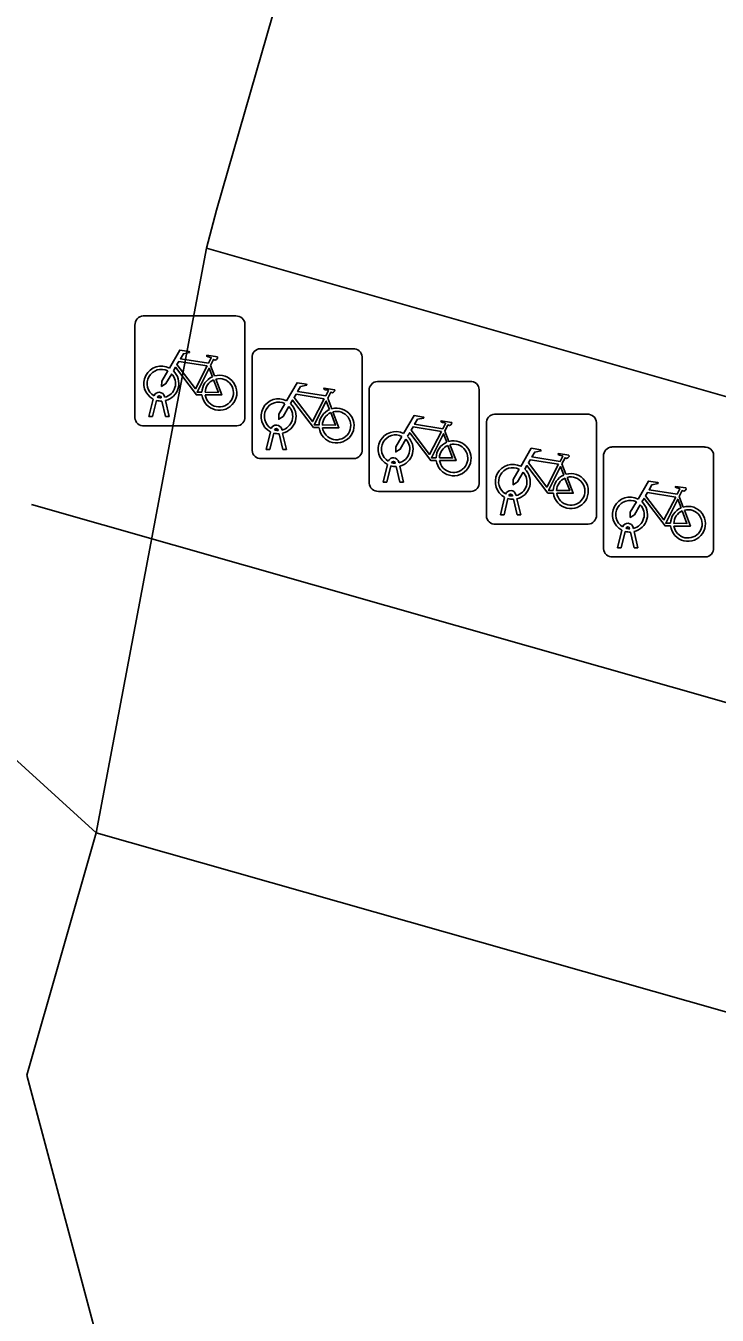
# Model space of a CAD drawing. Extents: x 162542 to 163147, y 380779 to 381521.
# Drawn here: x 163049.77 to 163056.06, y 381198.29 to 381210.02 of the extents above; entities that cross this region are included whole.
import ezdxf

# ---------------------------------------------------------------- set-up
doc = ezdxf.new("R2010")
doc.units = 0
for name, color, linetype in [('IMGEO_Erf', 7, 'Continuous'), ('IMGEO_Fietsenrek', 7, 'Continuous'), ('IMGEO_Lijnafwatering', 7, 'Continuous'), ('IMGEO_Muur', 7, 'Continuous'), ('IMGEO_Terreindeel_gesloten', 7, 'Continuous'), ('IMGEO_Voetpad_open', 7, 'Continuous')]:
    doc.layers.add(name, color=color, linetype=linetype)

msp = doc.modelspace()

# ---------------------------------------------------------------- linework, layer by layer
at = {"layer": 'IMGEO_Erf'}
msp.add_lwpolyline([(163122.252, 381182.237), (163055.792, 381201.152), (163050.413, 381202.683), (163049.784, 381200.477), (163050.98, 381195.991), (163051.445, 381194.245), (163051.289, 381194.207), (163054.175, 381183.358), (163055.502, 381178.371), (163071.786, 381173.732), (163080.176, 381171.342), (163080.212, 381171.448), (163099.213, 381176.572)], dxfattribs=at)
at = {"layer": 'IMGEO_Fietsenrek'}
for p, q in [((163050.765, 381206.458), (163050.765, 381207.299)), ((163050.765, 381207.299), (163050.765, 381206.458)), ((163050.84, 381207.383), (163051.681, 381207.383)), ((163051.681, 381207.383), (163050.84, 381207.383)), ((163051.765, 381207.308), (163051.765, 381206.467)), ((163051.765, 381206.467), (163051.765, 381207.308)), ((163051.905, 381207.085), (163052.746, 381207.085)), ((163052.746, 381207.085), (163051.905, 381207.085)), ((163051.452, 381206.932), (163051.488, 381206.837)), ((163051.83, 381206.16), (163051.83, 381207.001)), ((163051.83, 381207.001), (163051.83, 381206.16)), ((163052.83, 381207.01), (163052.83, 381206.169)), ((163052.83, 381206.169), (163052.83, 381207.01)), ((163052.894, 381205.862), (163052.894, 381206.703)), ((163052.894, 381206.703), (163052.894, 381205.862)), ((163052.969, 381206.787), (163053.81, 381206.787)), ((163053.81, 381206.787), (163052.969, 381206.787)), ((163053.894, 381206.712), (163053.894, 381205.871)), ((163053.894, 381205.871), (163053.894, 381206.712)), ((163050.892, 381206.467), (163050.931, 381206.627)), ((163050.961, 381206.615), (163050.926, 381206.467)), ((163051.003, 381206.639), (163051.002, 381206.643)), ((163051.044, 381206.467), (163051.01, 381206.609)), ((163051.034, 381206.65), (163051.035, 381206.643)), ((163051.042, 381206.613), (163051.077, 381206.467)), ((163052.517, 381206.634), (163052.553, 381206.539)), ((163050.926, 381206.467), (163050.892, 381206.467)), ((163051.077, 381206.467), (163051.044, 381206.467)), ((163054.034, 381206.489), (163054.875, 381206.489)), ((163054.875, 381206.489), (163054.034, 381206.489)), ((163051.69, 381206.383), (163050.849, 381206.383)), ((163050.849, 381206.383), (163051.69, 381206.383)), ((163052.068, 381206.341), (163052.067, 381206.345)), ((163052.099, 381206.352), (163052.1, 381206.345)), ((163053.581, 381206.336), (163053.617, 381206.241)), ((163053.959, 381205.564), (163053.959, 381206.405)), ((163053.959, 381206.405), (163053.959, 381205.564)), ((163054.959, 381206.414), (163054.959, 381205.573)), ((163054.959, 381205.573), (163054.959, 381206.414)), ((163051.957, 381206.169), (163051.996, 381206.329)), ((163052.026, 381206.317), (163051.991, 381206.169)), ((163052.109, 381206.169), (163052.075, 381206.311)), ((163052.107, 381206.315), (163052.142, 381206.169)), ((163051.991, 381206.169), (163051.957, 381206.169)), ((163052.142, 381206.169), (163052.109, 381206.169)), ((163055.024, 381205.266), (163055.024, 381206.107)), ((163055.024, 381206.107), (163055.024, 381205.266)), ((163055.099, 381206.191), (163055.94, 381206.191)), ((163055.94, 381206.191), (163055.099, 381206.191)), ((163056.024, 381206.116), (163056.024, 381205.275)), ((163056.024, 381205.275), (163056.024, 381206.116)), ((163052.755, 381206.085), (163051.914, 381206.085)), ((163051.914, 381206.085), (163052.755, 381206.085)), ((163053.021, 381205.871), (163053.06, 381206.031)), ((163053.09, 381206.019), (163053.055, 381205.871)), ((163053.132, 381206.043), (163053.131, 381206.047)), ((163053.173, 381205.871), (163053.139, 381206.013)), ((163053.163, 381206.054), (163053.164, 381206.047)), ((163053.171, 381206.017), (163053.206, 381205.871)), ((163054.646, 381206.038), (163054.682, 381205.943)), ((163053.055, 381205.871), (163053.021, 381205.871)), ((163053.206, 381205.871), (163053.173, 381205.871)), ((163053.819, 381205.787), (163052.978, 381205.787)), ((163052.978, 381205.787), (163053.819, 381205.787)), ((163054.197, 381205.745), (163054.196, 381205.749)), ((163054.228, 381205.756), (163054.229, 381205.749)), ((163054.086, 381205.573), (163054.125, 381205.733)), ((163054.155, 381205.721), (163054.12, 381205.573)), ((163054.238, 381205.573), (163054.204, 381205.715)), ((163054.236, 381205.719), (163054.271, 381205.573)), ((163055.711, 381205.74), (163055.747, 381205.645)), ((163054.12, 381205.573), (163054.086, 381205.573)), ((163054.271, 381205.573), (163054.238, 381205.573)), ((163054.884, 381205.489), (163054.043, 381205.489)), ((163054.043, 381205.489), (163054.884, 381205.489)), ((163055.151, 381205.275), (163055.19, 381205.435)), ((163055.22, 381205.423), (163055.185, 381205.275)), ((163055.262, 381205.447), (163055.261, 381205.451)), ((163055.303, 381205.275), (163055.269, 381205.417)), ((163055.293, 381205.458), (163055.294, 381205.451)), ((163055.301, 381205.421), (163055.336, 381205.275)), ((163055.949, 381205.191), (163055.108, 381205.191)), ((163055.108, 381205.191), (163055.949, 381205.191)), ((163055.185, 381205.275), (163055.151, 381205.275)), ((163055.336, 381205.275), (163055.303, 381205.275))]:
    msp.add_line(p, q, dxfattribs=at)
for points in [[(163051.078, 381206.909), (163051.173, 381207.073), (163051.259, 381207.059), (163051.261, 381207.05), (163051.205, 381207.039), (163051.178, 381206.994), (163051.434, 381206.953)], [(163051.421, 381206.928), (163051.164, 381206.969), (163051.147, 381206.94), (163051.314, 381206.72), (163051.421, 381206.928)], [(163051.434, 381206.953), (163051.459, 381207.002), (163051.453, 381207.006), (163051.43, 381207.01), (163051.418, 381207.017), (163051.417, 381207.02), (163051.419, 381207.025), (163051.514, 381207.01), (163051.516, 381207), (163051.506, 381206.987), (163051.494, 381206.981), (163051.48, 381206.987), (163051.452, 381206.932)], [(163051.099, 381206.857), (163051.047, 381206.767), (163051.007, 381206.742), (163051.008, 381206.789), (163051.063, 381206.883)], [(163051.374, 381206.665), (163051.324, 381206.665), (163051.133, 381206.916), (163051.114, 381206.884)], [(163051.469, 381206.83), (163051.439, 381206.907), (163051.33, 381206.689), (163051.373, 381206.689)], [(163051.499, 381206.809), (163051.554, 381206.664), (163051.404, 381206.664)], [(163051.403, 381206.689), (163051.523, 381206.688), (163051.479, 381206.802)], [(163052.143, 381206.611), (163052.238, 381206.775), (163052.324, 381206.761), (163052.326, 381206.752), (163052.27, 381206.741), (163052.243, 381206.696), (163052.499, 381206.655)], [(163052.499, 381206.655), (163052.524, 381206.704), (163052.518, 381206.708), (163052.495, 381206.712), (163052.483, 381206.719), (163052.482, 381206.722), (163052.484, 381206.727), (163052.579, 381206.712), (163052.581, 381206.702), (163052.571, 381206.689), (163052.559, 381206.683), (163052.545, 381206.689), (163052.517, 381206.634)], [(163052.164, 381206.559), (163052.112, 381206.469), (163052.072, 381206.444), (163052.073, 381206.491), (163052.128, 381206.585)], [(163052.439, 381206.367), (163052.389, 381206.367), (163052.198, 381206.618), (163052.179, 381206.586)], [(163052.486, 381206.63), (163052.229, 381206.671), (163052.212, 381206.642), (163052.379, 381206.422), (163052.486, 381206.63)], [(163052.534, 381206.532), (163052.504, 381206.609), (163052.395, 381206.391), (163052.438, 381206.391)], [(163052.468, 381206.391), (163052.588, 381206.39), (163052.544, 381206.504)], [(163052.564, 381206.511), (163052.619, 381206.366), (163052.469, 381206.366)], [(163053.207, 381206.313), (163053.302, 381206.477), (163053.388, 381206.463), (163053.39, 381206.454), (163053.334, 381206.443), (163053.307, 381206.398), (163053.563, 381206.357)], [(163053.55, 381206.332), (163053.293, 381206.373), (163053.276, 381206.344), (163053.443, 381206.124), (163053.55, 381206.332)], [(163053.563, 381206.357), (163053.588, 381206.406), (163053.582, 381206.41), (163053.559, 381206.414), (163053.547, 381206.421), (163053.546, 381206.424), (163053.548, 381206.429), (163053.643, 381206.414), (163053.645, 381206.404), (163053.635, 381206.391), (163053.623, 381206.385), (163053.609, 381206.391), (163053.581, 381206.336)], [(163053.228, 381206.261), (163053.176, 381206.171), (163053.136, 381206.146), (163053.137, 381206.193), (163053.192, 381206.287)], [(163053.503, 381206.069), (163053.453, 381206.069), (163053.262, 381206.32), (163053.243, 381206.288)], [(163053.598, 381206.234), (163053.568, 381206.311), (163053.459, 381206.093), (163053.502, 381206.093)], [(163053.532, 381206.093), (163053.652, 381206.092), (163053.608, 381206.206)], [(163053.628, 381206.213), (163053.683, 381206.068), (163053.533, 381206.068)], [(163054.272, 381206.015), (163054.367, 381206.179), (163054.453, 381206.165), (163054.455, 381206.156), (163054.399, 381206.145), (163054.372, 381206.1), (163054.628, 381206.059)], [(163054.628, 381206.059), (163054.653, 381206.108), (163054.647, 381206.112), (163054.624, 381206.116), (163054.612, 381206.123), (163054.611, 381206.126), (163054.613, 381206.131), (163054.708, 381206.116), (163054.71, 381206.106), (163054.7, 381206.093), (163054.688, 381206.087), (163054.674, 381206.093), (163054.646, 381206.038)], [(163054.293, 381205.963), (163054.241, 381205.873), (163054.201, 381205.848), (163054.202, 381205.895), (163054.257, 381205.989)], [(163054.568, 381205.771), (163054.518, 381205.771), (163054.327, 381206.022), (163054.308, 381205.99)], [(163054.615, 381206.034), (163054.358, 381206.075), (163054.341, 381206.046), (163054.508, 381205.826), (163054.615, 381206.034)], [(163054.663, 381205.936), (163054.633, 381206.013), (163054.524, 381205.795), (163054.567, 381205.795)], [(163054.597, 381205.795), (163054.717, 381205.794), (163054.673, 381205.908)], [(163054.693, 381205.915), (163054.748, 381205.77), (163054.598, 381205.77)], [(163055.337, 381205.717), (163055.432, 381205.881), (163055.518, 381205.867), (163055.52, 381205.858), (163055.464, 381205.847), (163055.437, 381205.802), (163055.693, 381205.761)], [(163055.68, 381205.736), (163055.423, 381205.777), (163055.406, 381205.748), (163055.573, 381205.528), (163055.68, 381205.736)], [(163055.693, 381205.761), (163055.718, 381205.81), (163055.712, 381205.814), (163055.689, 381205.818), (163055.677, 381205.825), (163055.676, 381205.828), (163055.678, 381205.833), (163055.773, 381205.818), (163055.775, 381205.808), (163055.765, 381205.795), (163055.753, 381205.789), (163055.739, 381205.795), (163055.711, 381205.74)], [(163055.358, 381205.665), (163055.306, 381205.575), (163055.266, 381205.55), (163055.267, 381205.597), (163055.322, 381205.691)], [(163055.633, 381205.473), (163055.583, 381205.473), (163055.392, 381205.724), (163055.373, 381205.692)], [(163055.728, 381205.638), (163055.698, 381205.715), (163055.589, 381205.497), (163055.632, 381205.497)], [(163055.662, 381205.497), (163055.782, 381205.496), (163055.738, 381205.61)], [(163055.758, 381205.617), (163055.813, 381205.472), (163055.663, 381205.472)]]:
    msp.add_lwpolyline(points, dxfattribs=at)
for centre, radius, start, end in [((163050.843, 381207.305), 0.0779, 92.4484, 184.2845), ((163050.843, 381207.305), 0.0779, 92.4484, 184.2845), ((163051.687, 381207.305), 0.0779, 2.4484, 94.2845), ((163051.687, 381207.305), 0.0779, 2.4484, 94.2845), ((163051.908, 381207.007), 0.0779, 92.4484, 184.2845), ((163051.908, 381207.007), 0.0779, 92.4484, 184.2845), ((163052.752, 381207.007), 0.0779, 2.4484, 94.2845), ((163052.752, 381207.007), 0.0779, 2.4484, 94.2845), ((163051.005, 381206.768), 0.159, 62.6766, 242.1369), ((163051.005, 381206.768), 0.129, 63.3192, 238.903), ((163051.005, 381206.768), 0.129, 283.6043, 43.4302), ((163051.005, 381206.768), 0.159, 283.5766, 46.6042), ((163051.532, 381206.684), 0.159, 113.3408, 178.3217), ((163051.532, 381206.684), 0.159, 187.0065, 105.7708), ((163051.532, 381206.684), 0.129, 188.6715, 104.5883), ((163050.985, 381206.639), 0.0499, 12.8025, 158.6934), ((163051.532, 381206.684), 0.129, 113.923, 177.9556), ((163052.972, 381206.709), 0.0779, 92.4484, 184.2845), ((163052.972, 381206.709), 0.0779, 92.4484, 184.2845), ((163053.816, 381206.709), 0.0779, 2.4484, 94.2845), ((163053.816, 381206.709), 0.0779, 2.4484, 94.2845), ((163051.005, 381206.768), 0.159, 253.9967, 271.7867), ((163050.985, 381206.639), 0.0174, 12.8025, 163.4502), ((163051.005, 381206.768), 0.129, 253.415, 269.0204), ((163052.07, 381206.47), 0.159, 62.6766, 242.1369), ((163052.07, 381206.47), 0.129, 63.3192, 238.903), ((163052.07, 381206.47), 0.159, 283.5766, 46.6042), ((163050.843, 381206.461), 0.0779, 182.4484, 274.2845), ((163050.843, 381206.461), 0.0779, 182.4484, 274.2845), ((163051.687, 381206.461), 0.0779, 272.4484, 4.2845), ((163051.687, 381206.461), 0.0779, 272.4484, 4.2845), ((163052.07, 381206.47), 0.129, 283.6043, 43.4302), ((163052.597, 381206.386), 0.159, 113.3408, 178.3217), ((163052.597, 381206.386), 0.159, 187.0065, 105.7708), ((163052.597, 381206.386), 0.129, 113.923, 177.9556), ((163052.597, 381206.386), 0.129, 188.6715, 104.5883), ((163054.037, 381206.411), 0.0779, 92.4484, 184.2845), ((163054.037, 381206.411), 0.0779, 92.4484, 184.2845), ((163054.881, 381206.411), 0.0779, 2.4484, 94.2845), ((163054.881, 381206.411), 0.0779, 2.4484, 94.2845), ((163052.05, 381206.341), 0.0499, 12.8025, 158.6934), ((163052.05, 381206.341), 0.0174, 12.8025, 163.4502), ((163052.07, 381206.47), 0.129, 253.415, 269.0204), ((163052.07, 381206.47), 0.159, 253.9967, 271.7867), ((163053.134, 381206.172), 0.159, 62.6766, 242.1369), ((163053.134, 381206.172), 0.129, 63.3192, 238.903), ((163053.134, 381206.172), 0.129, 283.6043, 43.4302), ((163053.134, 381206.172), 0.159, 283.5766, 46.6042), ((163053.661, 381206.088), 0.159, 113.3408, 178.3217), ((163053.661, 381206.088), 0.159, 187.0065, 105.7708), ((163053.661, 381206.088), 0.129, 188.6715, 104.5883), ((163051.908, 381206.163), 0.0779, 182.4484, 274.2845), ((163051.908, 381206.163), 0.0779, 182.4484, 274.2845), ((163052.752, 381206.163), 0.0779, 272.4484, 4.2845), ((163052.752, 381206.163), 0.0779, 272.4484, 4.2845), ((163053.661, 381206.088), 0.129, 113.923, 177.9556), ((163055.102, 381206.113), 0.0779, 92.4484, 184.2845), ((163055.102, 381206.113), 0.0779, 92.4484, 184.2845), ((163055.946, 381206.113), 0.0779, 2.4484, 94.2845), ((163055.946, 381206.113), 0.0779, 2.4484, 94.2845), ((163053.114, 381206.043), 0.0499, 12.8025, 158.6934), ((163053.134, 381206.172), 0.159, 253.9967, 271.7867), ((163053.114, 381206.043), 0.0174, 12.8025, 163.4502), ((163053.134, 381206.172), 0.129, 253.415, 269.0204), ((163054.199, 381205.874), 0.159, 62.6766, 242.1369), ((163054.199, 381205.874), 0.129, 63.3192, 238.903), ((163054.199, 381205.874), 0.159, 283.5766, 46.6042), ((163053.816, 381205.865), 0.0779, 272.4484, 4.2845), ((163053.816, 381205.865), 0.0779, 272.4484, 4.2845), ((163054.199, 381205.874), 0.129, 283.6043, 43.4302), ((163054.726, 381205.79), 0.159, 113.3408, 178.3217), ((163054.726, 381205.79), 0.159, 187.0065, 105.7708), ((163054.726, 381205.79), 0.129, 113.923, 177.9556), ((163054.726, 381205.79), 0.129, 188.6715, 104.5883), ((163052.972, 381205.865), 0.0779, 182.4484, 274.2845), ((163052.972, 381205.865), 0.0779, 182.4484, 274.2845), ((163054.179, 381205.745), 0.0499, 12.8025, 158.6934), ((163054.179, 381205.745), 0.0174, 12.8025, 163.4502), ((163054.199, 381205.874), 0.129, 253.415, 269.0204), ((163054.199, 381205.874), 0.159, 253.9967, 271.7867), ((163055.264, 381205.576), 0.159, 62.6766, 242.1369), ((163055.264, 381205.576), 0.129, 63.3192, 238.903), ((163055.264, 381205.576), 0.129, 283.6043, 43.4302), ((163055.264, 381205.576), 0.159, 283.5766, 46.6042), ((163055.791, 381205.492), 0.159, 113.3408, 178.3217), ((163055.791, 381205.492), 0.159, 187.0065, 105.7708), ((163054.037, 381205.567), 0.0779, 182.4484, 274.2845), ((163054.037, 381205.567), 0.0779, 182.4484, 274.2845), ((163054.881, 381205.567), 0.0779, 272.4484, 4.2845), ((163054.881, 381205.567), 0.0779, 272.4484, 4.2845), ((163055.791, 381205.492), 0.129, 113.923, 177.9556), ((163055.791, 381205.492), 0.129, 188.6715, 104.5883), ((163055.244, 381205.447), 0.0499, 12.8025, 158.6934), ((163055.264, 381205.576), 0.159, 253.9967, 271.7867), ((163055.244, 381205.447), 0.0174, 12.8025, 163.4502), ((163055.264, 381205.576), 0.129, 253.415, 269.0204), ((163055.102, 381205.269), 0.0779, 182.4484, 274.2845), ((163055.102, 381205.269), 0.0779, 182.4484, 274.2845), ((163055.946, 381205.269), 0.0779, 272.4484, 4.2845), ((163055.946, 381205.269), 0.0779, 272.4484, 4.2845)]:
    msp.add_arc(centre, radius, start, end, dxfattribs=at)
at = {"layer": 'IMGEO_Lijnafwatering'}
msp.add_lwpolyline([(163049.826, 381205.667), (163071.761, 381199.412)], dxfattribs=at)
at = {"layer": 'IMGEO_Muur'}
msp.add_lwpolyline([(163051.506, 381208.345), (163051.416, 381208), (163060.513, 381205.397)], dxfattribs=at)
at = {"layer": 'IMGEO_Terreindeel_gesloten'}
msp.add_lwpolyline([(163113.474, 381225.063), (163104.539, 381221.287), (163101.877, 381220.163), (163097.207, 381231.217), (163075.698, 381222.129), (163079.936, 381212.35), (163064.164, 381216.843), (163054.725, 381219.532), (163051.506, 381208.345), (163051.416, 381208), (163060.513, 381205.397), (163060.858, 381205.299), (163085.066, 381198.411), (163084.14, 381200.482), (163108.916, 381210.892), (163117.973, 381214.696)], close=True, dxfattribs=at)
at = {"layer": 'IMGEO_Voetpad_open'}
for points in [[(163054.725, 381219.532), (163057.157, 381228.09), (163057.755, 381230.408), (163055.304, 381229.374), (163054.426, 381225.777), (163050.51, 381226.879), (163045.012, 381207.602), (163050.413, 381202.683), (163051.416, 381208), (163051.506, 381208.345)], [(163115.473, 381189.724), (163085.066, 381198.411), (163060.858, 381205.299), (163060.513, 381205.397), (163051.416, 381208), (163050.413, 381202.683), (163055.792, 381201.152), (163122.252, 381182.237)]]:
    msp.add_lwpolyline(points, close=True, dxfattribs=at)
msp.add_lwpolyline([(163005.842, 381183.958), (163048.392, 381195.282), (163050.98, 381195.991), (163049.784, 381200.477), (163050.413, 381202.683), (163045.012, 381207.602)], dxfattribs=at)

doc.saveas('drawing.dxf')
